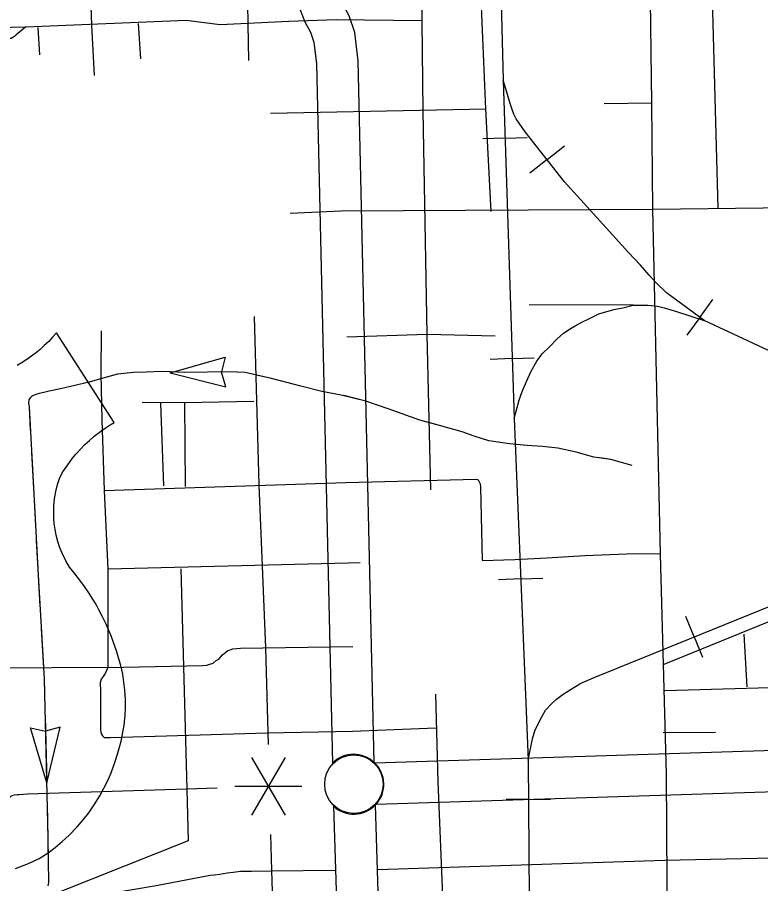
# Model space of a CAD drawing. Extents: x 1084508 to 1142749, y 1057638 to 1093403.
# Drawn here: x 1101630 to 1103026, y 1074295 to 1075923 of the extents above; entities that cross this region are included whole.
import ezdxf

# ---------------------------------------------------------------- set-up
doc = ezdxf.new("R2010")
doc.units = 0
for name, color, linetype in [('Level 15', 7, 'Continuous'), ('Level 22', 7, 'Continuous'), ('Level 24', 7, 'Continuous'), ('Level 33', 7, 'Continuous'), ('Level 34', 7, 'Continuous'), ('Level 40', 7, 'Continuous'), ('Level 43', 7, 'Continuous'), ('Level 48', 7, 'Continuous'), ('Level 6', 7, 'Continuous')]:
    doc.layers.add(name, color=color, linetype=linetype)

msp = doc.modelspace()

# ---------------------------------------------------------------- linework, layer by layer
at = {"layer": 'Level 15'}
for points in [[(1102300.4, 1074522.7), (1102270.3, 1075841.1), (1102264, 1075894.2), (1102253, 1075926.1), (1102241.4, 1075948), (1102231.5, 1075972.2), (1102206.9, 1076013.4), (1102181.7, 1076050.5), (1101935.9, 1076333.9), (1101918.9, 1076364.9), (1101901.9, 1076408), (1101891.4, 1076451.6), (1101885.6, 1076492.7), (1101885.5, 1076504.2), (1101888.9, 1076558.2), (1101919.8, 1076687.8), (1101960.4, 1076851.4)], [(1101877.7, 1076844.1), (1101843.5, 1076706.4), (1101811, 1076569.8), (1101807, 1076506.4), (1101807.1, 1076487), (1101814.2, 1076436.8), (1101826.9, 1076384.3), (1101847.7, 1076331.5), (1101871.1, 1076288.8), (1102119.4, 1076002.6), (1102140.7, 1075971.2), (1102161.1, 1075937), (1102170.2, 1075914.8), (1102180.7, 1075894.8), (1102187.1, 1075876.5), (1102191.9, 1075835.6), (1102221.9, 1074521.9)], [(1102300.6, 1074522.6), (1103942, 1074574.1), (1104172.6, 1074580.4)], [(1104172.6, 1074501.9), (1103944.3, 1074495.7), (1102303.7, 1074444.2)], [(1102224.1, 1074440.9), (1102243.7, 1073805.7), (1102258.1, 1073203.6), (1102254.5, 1073110.5)], [(1102332.9, 1073107.4), (1102336.7, 1073203), (1102322.2, 1073807.9), (1102302.5, 1074443.4)]]:
    msp.add_lwpolyline(points, dxfattribs=at)
for centre, radius, start, end in [((1102261.6, 1074482.5), 55.8, 45.9545, 135.2395), ((1102262.8, 1074481.9), 55.6, 317.3838, 47.145), ((1102262.1, 1074481.2), 55.3, 226.6916, 316.9906)]:
    msp.add_arc(centre, radius, start, end, dxfattribs=at)
at = {"layer": 'Level 22'}
for points in [[(1101701.2, 1074363.5), (1101714.3, 1074374.4), (1101727.1, 1074386.2), (1101742.1, 1074401.8), (1101753.7, 1074415.4), (1101764, 1074428.6), (1101774.5, 1074443.7), (1101784.7, 1074460.2), (1101792.6, 1074474.6), (1101799.8, 1074489.2), (1101806, 1074503.5), (1101813.2, 1074522.9), (1101818.1, 1074538.8), (1101821.9, 1074551.6), (1101824.8, 1074563), (1101827.6, 1074575.9), (1101830.4, 1074593), (1101832.3, 1074611), (1101833, 1074626.4), (1101832.9, 1074642.1), (1101831.9, 1074658.8), (1101830.2, 1074674.1), (1101827.8, 1074688.8), (1101824.1, 1074705.3), (1101820.2, 1074719.5), (1101816, 1074732.5), (1101810.7, 1074748.2), (1101805.9, 1074760.9), (1101801.8, 1074770.9), (1101795.9, 1074784.3), (1101789.3, 1074798), (1101783.2, 1074809.8), (1101777.8, 1074819.6), (1101771.5, 1074830.1), (1101764.2, 1074841.9), (1101756.1, 1074853.9), (1101747.5, 1074865.8), (1101736.8, 1074879.5), (1101728.1, 1074890), (1101720.9, 1074901.6), (1101713.8, 1074916.4), (1101709.3, 1074927.9), (1101706, 1074938.1), (1101703, 1074949.8), (1101700.9, 1074960.5), (1101699.3, 1074972), (1101698.6, 1074981.3), (1101698.3, 1074993), (1101698.7, 1075005.4), (1101700, 1075018.3), (1101702.4, 1075032.1), (1101705.6, 1075045.1), (1101709.8, 1075058.2), (1101715.4, 1075068.9), (1101721.4, 1075078), (1101727.6, 1075086.6), (1101733.7, 1075094.5), (1101739.9, 1075102), (1101748.5, 1075111.5), (1101756.9, 1075120.1), (1101765.2, 1075127.8), (1101774.5, 1075135.8), (1101786.2, 1075144.9), (1101794.9, 1075151.2), (1101804.2, 1075157.2), (1101811.9, 1075161.8), (1101703.3, 1075329.9), (1101696.8, 1075322.4), (1101688.8, 1075314), (1101680.6, 1075306.1), (1101672.6, 1075299), (1101663.1, 1075291.2), (1101652.1, 1075283.1), (1101640.1, 1075275.2), (1101629.3, 1075268.9)], [(1101626.6, 1074324), (1101650.6, 1074333.2), (1101671.2, 1074342.5), (1101687.6, 1074353.2), (1101701.2, 1074363.5)]]:
    msp.add_lwpolyline(points, dxfattribs=at)
at = {"layer": 'Level 24'}
msp.add_circle((1102262.1, 1074482.2), 54.9, dxfattribs=at)
at = {"layer": 'Level 33'}
for points in [[(1101849.9, 1076564), (1101797.6, 1076385), (1101765, 1076258.5), (1101760.8, 1076231.5), (1101759, 1076195.9), (1101769.5, 1075908.4), (1101774.4, 1075813.9)], [(1102057.2, 1076260.2), (1102062.7, 1075910.2), (1102064, 1075841.9)], [(1101645.7, 1075905.1), (1101947.2, 1075917.6), (1102011.1, 1075909.8), (1102140.2, 1075915.5), (1102229.1, 1075918.9), (1102389.3, 1075916.9)], [(1101645.7, 1075905.1), (1101627.2, 1075889.2), (1101625.1, 1075887.8), (1101621.7, 1075884.8), (1101618, 1075883.4), (1101614.6, 1075882.9), (1101610.2, 1075882.7), (1101607.9, 1075884.2), (1101605.6, 1075887.6), (1101604.7, 1075891.6), (1101605.2, 1075895.4), (1101606.6, 1075899.3), (1101609.9, 1075902.3), (1101614.6, 1075903.7), (1101618, 1075904.8), (1101645.7, 1075905.1)], [(1101668.7, 1075903.9), (1101671.3, 1075852.5)], [(1101857.1, 1075911.4), (1101861.1, 1075845)], [(1102849, 1074500.2), (1102838.1, 1074914.2), (1102823.9, 1075562.7), (1102821.8, 1075761.4), (1102732.1, 1075760.2)], [(1102105.6, 1075742.7), (1102510.7, 1075751)], [(1102142.6, 1075554.8), (1102237.5, 1075559.2), (1102823.9, 1075562.7), (1103652.5, 1075572.7), (1103783.1, 1075577.3)], [(1102074.7, 1075361.2), (1102083.4, 1075044.6), (1102096.3, 1074738.4), (1102101, 1074556.5)], [(1102249.1, 1075322.9), (1102399.6, 1075327.7), (1102527.2, 1075324.6)], [(1101864.2, 1075200.2), (1101943.9, 1075199), (1102074.3, 1075201.7)], [(1101943.9, 1075199), (1101945.1, 1075041.3)], [(1101792.8, 1075034.1), (1102247.1, 1075049.1), (1102491.9, 1075055), (1102495.4, 1075054.2), (1102497.1, 1075051.7), (1102498.6, 1075047.7), (1102499.2, 1075046.5), (1102499.8, 1075040.5), (1102502.9, 1074903)], [(1101936.9, 1074886.9), (1101948.4, 1074472.9)], [(1101800, 1074701.5), (1101977.6, 1074705.1), (1101986.1, 1074705.7), (1101991.6, 1074707.9), (1101997.5, 1074709.7), (1102003.3, 1074714.4), (1102008.2, 1074717.1), (1102011.8, 1074721.1), (1102015.1, 1074725), (1102021.5, 1074730), (1102025.4, 1074733.3), (1102029.4, 1074734.8), (1102034.7, 1074736.3), (1102041.9, 1074737.2), (1102049.1, 1074737.5), (1102260.3, 1074740.6)], [(1102846.3, 1074658.2), (1103612.7, 1074680.4)], [(1102863.3, 1073218.9), (1102855.6, 1073732.4), (1102853.2, 1073887.4), (1102849, 1074500.2)], [(1102105.3, 1074387.8), (1102107.1, 1074319.9), (1102115, 1074081.1)], [(1102227.8, 1074319.9), (1102106.5, 1074319), (1102070, 1074318.3), (1102057.4, 1074318.4), (1102049.3, 1074318), (1102035.5, 1074316.1), (1102024.2, 1074314.7), (1102010.2, 1074312.5), (1101999.9, 1074311.1), (1101992.3, 1074310.7), (1101890.9, 1074291.4), (1101802, 1074276.1), (1101774.9, 1074268.6), (1101769.1, 1074266.1), (1101758.8, 1074263.1), (1101746.7, 1074259.1), (1101739.6, 1074256.3), (1101731.9, 1074252.5), (1101259.9, 1074071.7), (1101243, 1074064), (1101239.3, 1074062.3), (1101235.3, 1074059), (1101228.7, 1074052.4), (1101201.5, 1074010.2)]]:
    msp.add_lwpolyline(points, dxfattribs=at)
at = {"layer": 'Level 34'}
for points in [[(1102821.8, 1075761.4), (1102813.6, 1076392), (1102813.6, 1076395.9)], [(1102406.7, 1075035.2), (1102399.6, 1075327.7), (1102392.3, 1075746.6), (1102390, 1075971.7), (1102387.7, 1076090.7), (1102381.1, 1076369.5), (1102380.5, 1076374.8), (1102379.8, 1076377.3), (1102377.8, 1076379.4), (1102375.5, 1076381.2), (1102371.3, 1076382.9), (1102367.2, 1076383.7), (1102363.1, 1076384.1), (1102356.8, 1076384.2), (1102348.9, 1076385.1), (1102217.4, 1076378.2)], [(1102519.8, 1075558), (1102509.8, 1075750.9), (1102500.6, 1075973.5), (1102818.4, 1075975.1)], [(1101787.2, 1075333.8), (1101786.6, 1075253.4), (1101788.6, 1075166.9), (1101793.1, 1075034.2), (1101799.8, 1074886.4), (1101800, 1074701.5), (1101794.8, 1074690), (1101791, 1074684.8), (1101787.1, 1074679.2), (1101785.5, 1074672.9), (1101785.7, 1074669.7), (1101786.4, 1074660.3), (1101786.1, 1074583.7), (1101786.9, 1074579.7), (1101788, 1074576.3), (1101790.1, 1074573.2), (1101792.7, 1074570.2), (1101800.3, 1074569.9), (1101804.7, 1074569.8), (1102099.4, 1074578.5), (1102259.5, 1074581.6), (1102416.2, 1074588.3)], [(1101898.6, 1075197.9), (1101904.4, 1075042.6)], [(1103625.7, 1075025.3), (1102844.4, 1074706.9)], [(1102837.8, 1074914.5), (1102789.7, 1074914.9), (1102695.7, 1074911.3), (1102624.8, 1074906.9), (1102564.2, 1074903.6), (1102502.9, 1074902.1)], [(1102273.6, 1074897.9), (1102251.4, 1074897.5), (1101799.8, 1074886.4)], [(1102994.4, 1074764), (1103000.5, 1074664.8)], [(1101800, 1074701.5), (1101589.5, 1074700.4)], [(1102438.2, 1073961.5), (1102432.7, 1074181.1), (1102420.2, 1074486.4), (1102416.1, 1074651.6)], [(1102842.9, 1074579.6), (1102941.4, 1074580.2)], [(1101948.4, 1074472.9), (1101951.1, 1074376), (1101530, 1074208.3), (1101200.6, 1074077.7)], [(1102005, 1074474.5), (1101947.8, 1074472.8), (1101648.7, 1074463.3), (1101633.7, 1074462.3), (1101629.6, 1074462.1), (1101623.9, 1074461.8), (1101621.2, 1074460.8), (1101618.4, 1074459.7), (1101616.2, 1074458), (1101612.5, 1074456.9), (1101609.8, 1074454.9), (1101608.4, 1074451.1), (1101606, 1074448.4), (1101605.2, 1074445.9), (1101604.7, 1074443), (1101603.6, 1074438.3), (1101603.1, 1074435.7), (1101602.7, 1074430), (1101602.6, 1074425.6), (1101602.5, 1074421.2), (1101606.1, 1074299.1)], [(1103163.8, 1074346), (1102846.3, 1074339.1), (1102306.3, 1074321.5)]]:
    msp.add_lwpolyline(points, dxfattribs=at)
at = {"layer": 'Level 40'}
for p, q in [((1102545.9, 1075695.8), (1102504.5, 1075694.4)), ((1102545.9, 1075695.8), (1102587.3, 1075697.1)), ((1102624.9, 1075655.8), (1102657.4, 1075681.4)), ((1102624.9, 1075655.8), (1102592.3, 1075630.1)), ((1102912, 1075359.2), (1102936.6, 1075392.6)), ((1102912, 1075359.2), (1102887.5, 1075325.8)), ((1102559.5, 1075281.7), (1102600.9, 1075283)), ((1102559.5, 1075281.7), (1102518.1, 1075280.3)), ((1102575.4, 1074867.7), (1102534, 1074866)), ((1102575.4, 1074867.7), (1102616.8, 1074869.3)), ((1102901.3, 1074759), (1102885.8, 1074797.4)), ((1102901.3, 1074759), (1102916.9, 1074720.6)), ((1102589.7, 1074453.6), (1102548.3, 1074453.3)), ((1102589.7, 1074453.6), (1102631.2, 1074453.9))]:
    msp.add_line(p, q, dxfattribs=at)
for points in [[(1102491.7, 1077837.5), (1102504.8, 1077152.1), (1102528.5, 1076343.6), (1102542.3, 1075805), (1102563.2, 1075169.4), (1102589.2, 1074527.3), (1102593.9, 1073922.8), (1102595.2, 1073894.2), (1102595, 1073877.8), (1102594.2, 1073860.7), (1102593, 1073838.3), (1102592.3, 1073813.4), (1102592.5, 1073788.5), (1102591.1, 1073755.1), (1102589.6, 1073725.7), (1102583.4, 1073676.9), (1102569.7, 1073583.4), (1102555, 1073518.5), (1102540.6, 1073454.2), (1102519.8, 1073378.6), (1102498, 1073311.2), (1102475.6, 1073248.8), (1102452.2, 1073196.4), (1102408.8, 1073101.5)], [(1102589.2, 1074527.3), (1102597.4, 1074567.1), (1102602.3, 1074584.3), (1102615.4, 1074608.8), (1102622, 1074621.1), (1102633.7, 1074633.9), (1102642.5, 1074641.8), (1102655.3, 1074651.2), (1102670.3, 1074660.7), (1102686.8, 1074670.6), (1102691.4, 1074673), (1102713.6, 1074682.8), (1103674.9, 1075072.8), (1104177.2, 1075277), (1105095.7, 1075646.6), (1105756.1, 1075909.8), (1106326.7, 1076137.2), (1106838.1, 1076342.7), (1107365.6, 1076554.9), (1108026.7, 1076826.1), (1108704.6, 1077100.1), (1109222.4, 1077314), (1109497.3, 1077426.3)], [(1102589.2, 1074527.3), (1102597.4, 1074567.1), (1102602.3, 1074584.3), (1102615.4, 1074608.8), (1102622, 1074621.1), (1102633.7, 1074633.9), (1102642.5, 1074641.8), (1102655.3, 1074651.2), (1102670.3, 1074660.7), (1102686.8, 1074670.6), (1102691.4, 1074673), (1102713.6, 1074682.8), (1103674.9, 1075072.8), (1104177.2, 1075277), (1105095.7, 1075646.6), (1105756.1, 1075909.8), (1106326.7, 1076137.2), (1106838.1, 1076342.7), (1107365.6, 1076554.9), (1108026.7, 1076826.1), (1108704.6, 1077100.1)], [(1102510.8, 1076946.7), (1102528.5, 1076343.6), (1102542.3, 1075805), (1102563.2, 1075169.4), (1102589.2, 1074527.3), (1102593.9, 1073922.8), (1102595.2, 1073894.2), (1102595, 1073877.8), (1102594.2, 1073860.7), (1102593, 1073838.3), (1102592.3, 1073813.4), (1102592.5, 1073788.5), (1102591.1, 1073755.1), (1102589.6, 1073725.7), (1102583.4, 1073676.9), (1102569.7, 1073583.4), (1102555, 1073518.5), (1102540.6, 1073454.2), (1102519.8, 1073378.6), (1102498, 1073311.2), (1102475.6, 1073248.8), (1102452.2, 1073196.4), (1102408.8, 1073101.5), (1102181.1, 1072600.9)], [(1103674.9, 1075072.8), (1103592.8, 1075063.8), (1103578.7, 1075062.3), (1103564.2, 1075063.2), (1103553.1, 1075064.9), (1103544.2, 1075066.7), (1103531.5, 1075070.9), (1103520, 1075074.4), (1103506.2, 1075079.8), (1103487.9, 1075087.2), (1103474.7, 1075094.5), (1102920.2, 1075353.2), (1102849.2, 1075405.4), (1102829.5, 1075424.7), (1102816.6, 1075438.6), (1102800.3, 1075457.4), (1102778.2, 1075481), (1102657.6, 1075614.2), (1102583.8, 1075707.9), (1102566.7, 1075732.1), (1102562.8, 1075741.3), (1102558.5, 1075751.9), (1102556, 1075759), (1102542.3, 1075805)], [(1103674.9, 1075072.8), (1103592.8, 1075063.8), (1103578.7, 1075062.3), (1103564.2, 1075063.2), (1103553.1, 1075064.9), (1103544.2, 1075066.7), (1103531.5, 1075070.9), (1103520, 1075074.4), (1103506.2, 1075079.8), (1103487.9, 1075087.2), (1103474.7, 1075094.5), (1102920.2, 1075353.2), (1102849.2, 1075405.4), (1102829.5, 1075424.7), (1102816.6, 1075438.6), (1102800.3, 1075457.4), (1102778.2, 1075481), (1102657.6, 1075614.2), (1102583.8, 1075707.9), (1102566.7, 1075732.1), (1102562.8, 1075741.3), (1102558.5, 1075751.9), (1102556, 1075759), (1102542.3, 1075805)], [(1102563.2, 1075169.4), (1102572.7, 1075203.5), (1102575.7, 1075213.1), (1102580.2, 1075224.6), (1102588.8, 1075244.2), (1102595.1, 1075258), (1102605.9, 1075276.8), (1102615.9, 1075290.5), (1102630.1, 1075304.6), (1102643.3, 1075318.1), (1102656, 1075329.4), (1102670.1, 1075338.9), (1102678, 1075343.3), (1102690.1, 1075350.1), (1102703.5, 1075356.8), (1102722.1, 1075365.7), (1102750.4, 1075373.9), (1102767.1, 1075376.9), (1102786.7, 1075381.9), (1102814.1, 1075382.1), (1102832.7, 1075380.5), (1102844.8, 1075377.2), (1102866.5, 1075370.9), (1102920.2, 1075353.2)], [(1102563.2, 1075169.4), (1102572.7, 1075203.5), (1102575.7, 1075213.1), (1102580.2, 1075224.6), (1102588.8, 1075244.2), (1102595.1, 1075258), (1102605.9, 1075276.8), (1102615.9, 1075290.5), (1102630.1, 1075304.6), (1102643.3, 1075318.1), (1102656, 1075329.4), (1102670.1, 1075338.9), (1102678, 1075343.3), (1102690.1, 1075350.1), (1102703.5, 1075356.8), (1102722.1, 1075365.7), (1102750.4, 1075373.9), (1102767.1, 1075376.9), (1102786.7, 1075381.9), (1102814.1, 1075382.1), (1102832.7, 1075380.5), (1102844.8, 1075377.2), (1102866.5, 1075370.9), (1102868.4, 1075370.3)], [(1102786.7, 1075381.9), (1102591.3, 1075382.9)], [(1102786.7, 1075381.9), (1102591.3, 1075382.9)], [(1102868.4, 1075370.3), (1102920.2, 1075353.2)]]:
    msp.add_lwpolyline(points, dxfattribs=at)
at = {"layer": 'Level 43'}
for p, q in [((1101916.8, 1075255), (1102020.3, 1075284.7)), ((1102020.3, 1075284.7), (1102013.4, 1075256.9)), ((1101916.8, 1075255), (1102021.3, 1075228.9)), ((1102021.3, 1075228.9), (1102013.4, 1075256.5)), ((1101685, 1074484.9), (1101654.7, 1074588.3)), ((1101654.7, 1074588.3), (1101682.5, 1074581.5)), ((1101710.4, 1074589.6), (1101682.9, 1074581.6)), ((1101685, 1074484.9), (1101710.4, 1074589.6))]:
    msp.add_line(p, q, dxfattribs=at)
for points in [[(1102784.6, 1075081), (1102744.8, 1075092.1), (1102713.1, 1075096.7), (1102679.7, 1075106.2), (1102645.4, 1075113.2), (1102616.2, 1075116.9), (1102587.5, 1075118.5), (1102554.7, 1075121.7), (1102515.4, 1075127.5), (1102488.3, 1075136.1), (1102465.2, 1075144.2), (1102422.8, 1075156.2), (1102385.9, 1075166.2), (1102326.4, 1075187.4), (1102284.5, 1075201.9), (1102238.4, 1075213.4), (1102201.6, 1075220), (1102162.4, 1075230.2), (1102107.3, 1075244.1), (1102058.1, 1075255.5), (1102027.5, 1075256.9), (1101946, 1075255.5), (1101901.3, 1075257.3), (1101871.7, 1075256.6), (1101847.9, 1075255.5), (1101818.1, 1075252.3), (1101792.9, 1075245.5), (1101764.7, 1075237.6), (1101738.2, 1075231.4), (1101710.8, 1075225.1), (1101689.6, 1075220.7), (1101679.7, 1075217.8), (1101671.2, 1075216.1), (1101664.4, 1075214.3), (1101657.3, 1075211.1), (1101654, 1075207.8), (1101651.6, 1075204.2), (1101650.7, 1075198.2), (1101651.9, 1075191), (1101668.8, 1074875.2), (1101680.4, 1074680.4), (1101687.4, 1074381.5), (1101688.3, 1074297.5), (1101687.4, 1074291.1)], [(1101813.6, 1075251.1), (1101792.9, 1075245.5), (1101764.7, 1075237.6), (1101753.6, 1075235)], [(1101875.4, 1075256.7), (1101871.7, 1075256.6), (1101847.9, 1075255.5), (1101818.1, 1075252.3), (1101813.6, 1075251.1)], [(1102041.1, 1075256.3), (1102027.5, 1075256.9), (1101946, 1075255.5), (1101916.8, 1075256.7)], [(1102202.4, 1075219.8), (1102201.6, 1075220), (1102162.4, 1075230.2), (1102107.3, 1075244.1), (1102081.9, 1075250)], [(1101713.2, 1075225.7), (1101710.8, 1075225.1), (1101689.6, 1075220.7), (1101679.7, 1075217.8), (1101671.2, 1075216.1), (1101664.4, 1075214.3), (1101657.3, 1075211.1), (1101654, 1075207.8), (1101651.6, 1075204.2), (1101650.7, 1075198.2), (1101651.9, 1075191), (1101654.3, 1075147.1)], [(1102361.6, 1075174.9), (1102326.4, 1075187.4), (1102284.5, 1075201.9), (1102243.1, 1075212.2)], [(1102520, 1075126.8), (1102515.4, 1075127.5), (1102488.3, 1075136.1), (1102465.2, 1075144.2), (1102422.8, 1075156.2), (1102400.9, 1075162.1)], [(1102684.1, 1075104.9), (1102679.7, 1075106.2), (1102645.4, 1075113.2), (1102616.2, 1075116.9), (1102587.5, 1075118.5), (1102561.1, 1075121.1)], [(1101656.5, 1075105.7), (1101663.1, 1074981.6)], [(1102784.6, 1075081), (1102744.8, 1075092.1), (1102724.2, 1075095.1)], [(1101665.3, 1074940.2), (1101668.8, 1074875.2), (1101672.3, 1074816.1)], [(1101674.8, 1074774.7), (1101680.4, 1074680.4), (1101681.1, 1074650.6)], [(1101682.1, 1074609.2), (1101685, 1074484.9)], [(1101685.9, 1074443.5), (1101687.4, 1074381.5), (1101687.4, 1074381.4)], [(1101687.4, 1074381.4), (1101688.1, 1074319.2)]]:
    msp.add_lwpolyline(points, dxfattribs=at)
at = {"layer": 'Level 48'}
for p, q in [((1102132.7, 1074532.6), (1102070, 1074423.9)), ((1102070, 1074532.6), (1102132.7, 1074423.9)), ((1102038.6, 1074478.2), (1102164.1, 1074478.2))]:
    msp.add_line(p, q, dxfattribs=at)
at = {"layer": 'Level 6'}
msp.add_lwpolyline([(1102813.8, 1076395.9), (1102922.9, 1076397.5), (1102946, 1075564.2)], dxfattribs=at)

doc.saveas('drawing.dxf')
